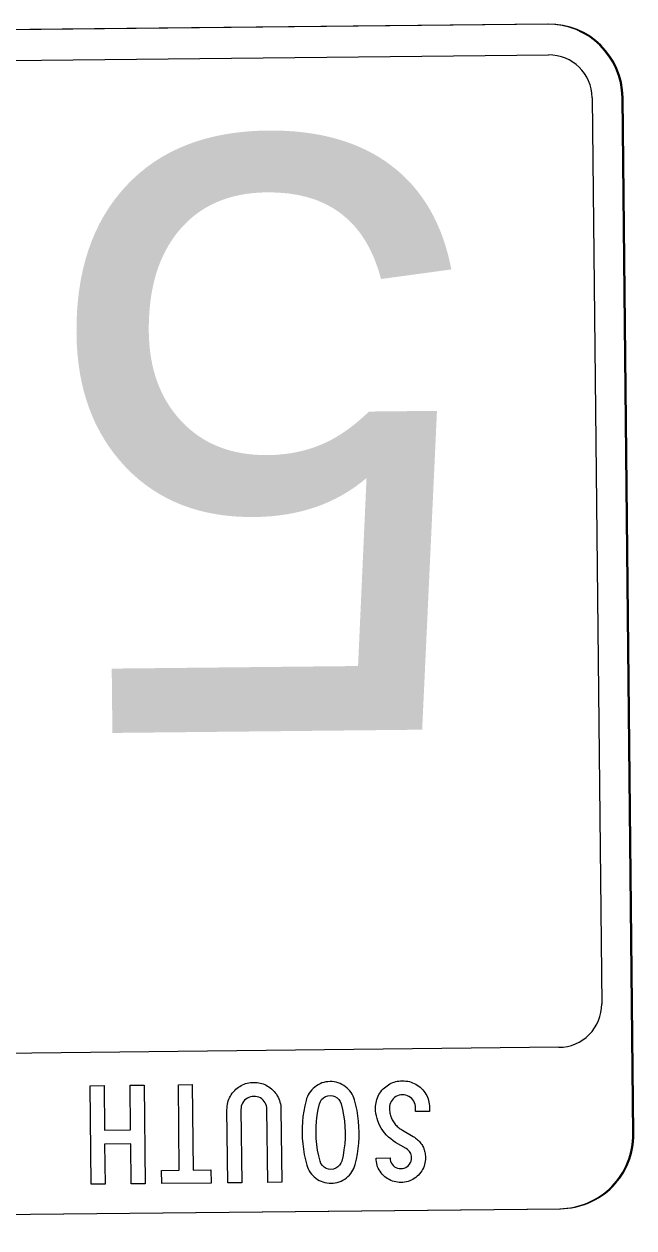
# Model space of a CAD drawing. Extents: x 2001876 to 2025694, y 804561 to 868938.
# Drawn here: x 2010768.37 to 2010791.85, y 830992.97 to 831039.31 of the extents above; entities that cross this region are included whole.
import ezdxf

# ---------------------------------------------------------------- set-up
doc = ezdxf.new("R2010")
doc.units = 0
doc.layers.add('TR SN EXTRUDED PANEL SIGNS- MOUNTED OVERHEAD', color=7, linetype='Continuous')

msp = doc.modelspace()

# ---------------------------------------------------------------- linework, layer by layer
at = {"layer": 'TR SN EXTRUDED PANEL SIGNS- MOUNTED OVERHEAD'}
for p, q in [((2010788.508, 831039.306), (2010718.251, 831038.566)), ((2010790.237, 831036.474), (2010790.238, 831036.474)), ((2010790.238, 831036.474), (2010790.605, 831001.588)), ((2010791.809, 830996.589), (2010791.389, 831036.486)), ((2010791.426, 831036.487), (2010791.426, 831036.487)), ((2010790.605, 831001.588), (2010790.605, 831001.588)), ((2010718.731, 830992.969), (2010788.988, 830993.709)), ((2010718.768, 830992.97), (2010789.025, 830993.709)), ((2010789.025, 830993.709), (2010789.025, 830993.709))]:
    msp.add_line(p, q, dxfattribs=at)
for points in [[(2010788.545, 831039.308), (2010788.545, 831039.307), (2010753.154, 831038.934)], [(2010718.301, 831037.38), (2010718.301, 831037.38), (2010753.166, 831037.747), (2010788.558, 831038.119), (2010788.558, 831038.119)], [(2010791.845, 830996.589), (2010791.846, 830996.589), (2010791.426, 831036.487)], [(2010788.959, 830999.921), (2010788.96, 830999.922), (2010763.02, 830999.635), (2010763.074, 830999.457), (2010763.956, 830999.263), (2010764.176, 830998.795), (2010764.558, 830998.647), (2010765.021, 830998.268), (2010765.27, 830997.233), (2010763.834, 830995.426), (2010761.301, 830994.488), (2010761.043, 830994.168), (2010754.722, 830994.333), (2010753.419, 830995.976), (2010749.574, 830996.004), (2010748.422, 830997.184), (2010746.134, 830999.458), (2010718.703, 830999.169)], [(2010779.08, 830996.419), (2010779.097, 830996.208), (2010779.122, 830995.999), (2010779.155, 830995.792), (2010779.199, 830995.588), (2010779.253, 830995.387), (2010779.277, 830995.311), (2010779.307, 830995.239), (2010779.343, 830995.17), (2010779.383, 830995.105), (2010779.429, 830995.044), (2010779.481, 830994.986), (2010779.538, 830994.932), (2010779.6, 830994.882), (2010779.666, 830994.836), (2010779.735, 830994.797), (2010779.805, 830994.764), (2010779.877, 830994.737), (2010779.952, 830994.716), (2010780.03, 830994.701), (2010780.11, 830994.693), (2010780.191, 830994.691), (2010780.272, 830994.695), (2010780.351, 830994.705), (2010780.427, 830994.721), (2010780.502, 830994.744), (2010780.575, 830994.773), (2010780.644, 830994.808), (2010780.712, 830994.849), (2010780.776, 830994.896), (2010780.838, 830994.948), (2010780.894, 830995.004), (2010780.944, 830995.063), (2010780.989, 830995.125), (2010781.029, 830995.191), (2010781.064, 830995.261), (2010781.093, 830995.334), (2010781.117, 830995.41), (2010781.164, 830995.614), (2010781.204, 830995.819), (2010781.233, 830996.026), (2010781.254, 830996.234), (2010781.264, 830996.444), (2010781.267, 830996.656), (2010781.26, 830996.865), (2010781.245, 830997.074), (2010781.22, 830997.281), (2010781.186, 830997.486), (2010781.142, 830997.691), (2010781.09, 830997.895), (2010781.066, 830997.971), (2010781.036, 830998.043), (2010781.001, 830998.112), (2010780.96, 830998.177), (2010780.913, 830998.24), (2010780.862, 830998.298), (2010780.804, 830998.353), (2010780.742, 830998.405), (2010780.675, 830998.452), (2010780.607, 830998.493), (2010780.535, 830998.527), (2010780.463, 830998.555), (2010780.388, 830998.576), (2010780.31, 830998.591), (2010780.231, 830998.6), (2010780.149, 830998.602), (2010780.067, 830998.598), (2010779.987, 830998.588), (2010779.91, 830998.571), (2010779.835, 830998.548), (2010779.763, 830998.519), (2010779.692, 830998.483), (2010779.624, 830998.441), (2010779.559, 830998.393), (2010779.499, 830998.34), (2010779.442, 830998.283), (2010779.392, 830998.223), (2010779.347, 830998.16), (2010779.309, 830998.093), (2010779.274, 830998.022), (2010779.246, 830997.949), (2010779.224, 830997.871), (2010779.175, 830997.667), (2010779.137, 830997.462), (2010779.107, 830997.256), (2010779.087, 830997.049), (2010779.075, 830996.841), (2010779.073, 830996.633), (2010779.08, 830996.419)], [(2010782.313, 830994.899), (2010782.259, 830994.942), (2010782.207, 830994.99), (2010782.158, 830995.041), (2010782.113, 830995.094), (2010782.074, 830995.148), (2010782.038, 830995.205), (2010782.007, 830995.264), (2010781.981, 830995.324), (2010781.961, 830995.387), (2010781.943, 830995.451), (2010781.931, 830995.518), (2010781.924, 830995.586), (2010781.921, 830995.656), (2010782.457, 830995.662), (2010782.461, 830995.596), (2010782.477, 830995.533), (2010782.502, 830995.474), (2010782.537, 830995.42), (2010782.58, 830995.37), (2010782.631, 830995.327), (2010782.686, 830995.293), (2010782.746, 830995.269), (2010782.808, 830995.255), (2010782.874, 830995.251), (2010782.941, 830995.257), (2010783.003, 830995.272), (2010783.061, 830995.297), (2010783.115, 830995.331), (2010783.165, 830995.375), (2010783.208, 830995.426), (2010783.241, 830995.481), (2010783.266, 830995.539), (2010783.279, 830995.602), (2010783.284, 830995.668), (2010783.279, 830995.725), (2010783.27, 830995.778), (2010783.254, 830995.828), (2010783.232, 830995.874), (2010783.204, 830995.916), (2010783.171, 830995.955), (2010783.13, 830995.99), (2010783.084, 830996.022), (2010782.671, 830996.263), (2010782.574, 830996.325), (2010782.483, 830996.392), (2010782.399, 830996.464), (2010782.319, 830996.543), (2010782.246, 830996.627), (2010782.18, 830996.717), (2010782.118, 830996.812), (2010782.067, 830996.901), (2010782.025, 830996.993), (2010781.987, 830997.086), (2010781.957, 830997.181), (2010781.933, 830997.278), (2010781.915, 830997.377), (2010781.904, 830997.478), (2010781.901, 830997.58), (2010781.902, 830997.651), (2010781.908, 830997.72), (2010781.918, 830997.787), (2010781.932, 830997.853), (2010781.95, 830997.917), (2010781.972, 830997.979), (2010781.998, 830998.04), (2010782.03, 830998.099), (2010782.066, 830998.156), (2010782.104, 830998.212), (2010782.148, 830998.266), (2010782.197, 830998.318), (2010782.243, 830998.364), (2010782.292, 830998.406), (2010782.343, 830998.444), (2010782.394, 830998.479), (2010782.447, 830998.51), (2010782.502, 830998.538), (2010782.559, 830998.562), (2010782.617, 830998.583), (2010782.677, 830998.6), (2010782.737, 830998.613), (2010782.8, 830998.623), (2010782.864, 830998.629), (2010782.93, 830998.631), (2010783.001, 830998.63), (2010783.07, 830998.624), (2010783.138, 830998.614), (2010783.202, 830998.6), (2010783.267, 830998.582), (2010783.328, 830998.559), (2010783.389, 830998.532), (2010783.448, 830998.501), (2010783.505, 830998.466), (2010783.56, 830998.426), (2010783.614, 830998.383), (2010783.666, 830998.335), (2010783.715, 830998.284), (2010783.76, 830998.231), (2010783.801, 830998.176), (2010783.837, 830998.12), (2010783.869, 830998.061)], [(2010779.613, 830996.862), (2010779.628, 830997.084), (2010779.655, 830997.305), (2010779.693, 830997.524), (2010779.742, 830997.742), (2010779.775, 830997.83), (2010779.825, 830997.907), (2010779.893, 830997.973), (2010779.973, 830998.023), (2010780.06, 830998.054), (2010780.155, 830998.065), (2010780.25, 830998.056), (2010780.338, 830998.026), (2010780.418, 830997.977), (2010780.487, 830997.911), (2010780.54, 830997.835), (2010780.574, 830997.747), (2010780.628, 830997.53), (2010780.671, 830997.312), (2010780.702, 830997.093), (2010780.721, 830996.872), (2010780.73, 830996.65), (2010780.726, 830996.425), (2010780.712, 830996.202), (2010780.685, 830995.981), (2010780.647, 830995.762), (2010780.597, 830995.545), (2010780.565, 830995.457), (2010780.514, 830995.38), (2010780.446, 830995.315), (2010780.367, 830995.264), (2010780.28, 830995.234), (2010780.185, 830995.223), (2010780.09, 830995.232), (2010780.002, 830995.26), (2010779.921, 830995.309), (2010779.852, 830995.373), (2010779.8, 830995.447), (2010779.765, 830995.533), (2010779.712, 830995.747), (2010779.669, 830995.965), (2010779.638, 830996.186), (2010779.618, 830996.411), (2010779.61, 830996.638), (2010779.613, 830996.862)], [(2010783.979, 830997.452), (2010783.442, 830997.446), (2010783.441, 830997.594), (2010783.436, 830997.662), (2010783.423, 830997.726), (2010783.402, 830997.788), (2010783.374, 830997.845), (2010783.336, 830997.899), (2010783.291, 830997.95), (2010783.24, 830997.994), (2010783.187, 830998.031), (2010783.128, 830998.059), (2010783.067, 830998.079), (2010783.004, 830998.091), (2010782.935, 830998.094), (2010782.868, 830998.089), (2010782.804, 830998.076), (2010782.743, 830998.055), (2010782.685, 830998.026), (2010782.632, 830997.989), (2010782.581, 830997.943), (2010782.537, 830997.892), (2010782.501, 830997.837), (2010782.472, 830997.779), (2010782.453, 830997.718), (2010782.441, 830997.654), (2010782.438, 830997.586), (2010782.44, 830997.535), (2010782.443, 830997.485), (2010782.448, 830997.437), (2010782.456, 830997.389), (2010782.466, 830997.343), (2010782.477, 830997.297), (2010782.491, 830997.253), (2010782.506, 830997.21), (2010782.524, 830997.168), (2010782.544, 830997.128), (2010782.566, 830997.088), (2010782.589, 830997.05), (2010782.615, 830997.013), (2010782.643, 830996.977), (2010782.673, 830996.942), (2010782.705, 830996.908), (2010782.738, 830996.875), (2010782.774, 830996.844), (2010782.812, 830996.814), (2010782.852, 830996.784), (2010782.894, 830996.756), (2010782.938, 830996.729), (2010783.352, 830996.485), (2010783.398, 830996.457), (2010783.441, 830996.428), (2010783.481, 830996.398), (2010783.52, 830996.366), (2010783.556, 830996.333), (2010783.589, 830996.298), (2010783.621, 830996.262), (2010783.649, 830996.225), (2010783.676, 830996.186), (2010783.701, 830996.146), (2010783.723, 830996.105), (2010783.743, 830996.063), (2010783.76, 830996.019), (2010783.776, 830995.973), (2010783.789, 830995.927), (2010783.8, 830995.879), (2010783.809, 830995.83), (2010783.815, 830995.779), (2010783.819, 830995.727), (2010783.821, 830995.674), (2010783.819, 830995.604), (2010783.813, 830995.536), (2010783.803, 830995.469), (2010783.787, 830995.404), (2010783.767, 830995.342), (2010783.743, 830995.281), (2010783.713, 830995.221), (2010783.679, 830995.164), (2010783.641, 830995.109), (2010783.598, 830995.055), (2010783.551, 830995.003), (2010783.499, 830994.955), (2010783.446, 830994.91), (2010783.392, 830994.871), (2010783.334, 830994.836), (2010783.276, 830994.806), (2010783.215, 830994.78), (2010783.152, 830994.759), (2010783.087, 830994.742), (2010783.02, 830994.73), (2010782.952, 830994.722), (2010782.881, 830994.719), (2010782.81, 830994.721), (2010782.741, 830994.727), (2010782.675, 830994.738), (2010782.611, 830994.753), (2010782.547, 830994.773), (2010782.486, 830994.798), (2010782.426, 830994.827), (2010782.369, 830994.861), (2010782.313, 830994.899)], [(2010783.869, 830998.061), (2010783.898, 830998.001), (2010783.921, 830997.94), (2010783.941, 830997.876), (2010783.957, 830997.811), (2010783.968, 830997.743), (2010783.975, 830997.674), (2010783.978, 830997.604), (2010783.979, 830997.452), (2010783.979, 830997.452)]]:
    msp.add_lwpolyline(points, dxfattribs=at)
for points in [[(2010770.912, 830998.444), (2010771.449, 830998.45), (2010771.467, 830996.732), (2010772.47, 830996.743), (2010772.452, 830998.46), (2010772.989, 830998.466), (2010773.029, 830994.671), (2010772.492, 830994.665), (2010772.475, 830996.206), (2010771.472, 830996.195), (2010771.489, 830994.655), (2010770.951, 830994.649), (2010770.912, 830998.444)], [(2010773.662, 830995.184), (2010774.346, 830995.192), (2010774.311, 830998.48), (2010774.843, 830998.485), (2010774.878, 830995.197), (2010775.562, 830995.204), (2010775.567, 830994.698), (2010773.667, 830994.678), (2010773.662, 830995.184)], [(2010776.21, 830994.705), (2010776.181, 830997.52), (2010776.183, 830997.591), (2010776.188, 830997.66), (2010776.198, 830997.727), (2010776.212, 830997.793), (2010776.23, 830997.857), (2010776.253, 830997.919), (2010776.279, 830997.98), (2010776.31, 830998.039), (2010776.346, 830998.096), (2010776.384, 830998.152), (2010776.428, 830998.205), (2010776.477, 830998.258), (2010776.523, 830998.304), (2010776.572, 830998.346), (2010776.623, 830998.384), (2010776.674, 830998.419), (2010776.727, 830998.45), (2010776.782, 830998.478), (2010776.839, 830998.502), (2010776.897, 830998.523), (2010776.957, 830998.539), (2010777.017, 830998.553), (2010777.081, 830998.562), (2010777.144, 830998.568), (2010777.21, 830998.571), (2010777.276, 830998.57), (2010777.339, 830998.565), (2010777.401, 830998.557), (2010777.463, 830998.545), (2010777.522, 830998.529), (2010777.58, 830998.51), (2010777.637, 830998.487), (2010777.692, 830998.46), (2010777.746, 830998.43), (2010777.798, 830998.396), (2010777.849, 830998.359), (2010777.899, 830998.318), (2010777.946, 830998.273), (2010777.995, 830998.222), (2010778.04, 830998.169), (2010778.081, 830998.114), (2010778.117, 830998.058), (2010778.149, 830997.999), (2010778.178, 830997.939), (2010778.201, 830997.878), (2010778.221, 830997.814), (2010778.237, 830997.749), (2010778.248, 830997.682), (2010778.255, 830997.613), (2010778.258, 830997.542), (2010778.288, 830994.726), (2010777.751, 830994.721), (2010777.721, 830997.535), (2010777.716, 830997.603), (2010777.703, 830997.667), (2010777.682, 830997.728), (2010777.654, 830997.785), (2010777.616, 830997.839), (2010777.572, 830997.89), (2010777.52, 830997.934), (2010777.467, 830997.971), (2010777.408, 830997.999), (2010777.347, 830998.019), (2010777.284, 830998.031), (2010777.215, 830998.034), (2010777.148, 830998.029), (2010777.084, 830998.016), (2010777.023, 830997.995), (2010776.965, 830997.966), (2010776.912, 830997.928), (2010776.861, 830997.882), (2010776.817, 830997.831), (2010776.781, 830997.776), (2010776.752, 830997.718), (2010776.733, 830997.657), (2010776.721, 830997.592), (2010776.718, 830997.524), (2010776.747, 830994.71), (2010776.21, 830994.705)]]:
    msp.add_lwpolyline(points, close=True, dxfattribs=at)
for centre, radius, start, end in [((2010788.538, 831036.456), 2.851, 0.6035, 90.6032), ((2010788.575, 831036.457), 2.851, 0.6035, 90.6032), ((2010788.575, 831036.457), 1.662, 0.6035, 90.6031), ((2010788.949, 831001.578), 1.657, 270.373, 0.3732), ((2010788.958, 830996.558), 2.85, 270.6033, 0.6035), ((2010788.995, 830996.559), 2.85, 270.6033, 0.6035)]:
    msp.add_arc(centre, radius, start, end, dxfattribs=at)

# ---------------------------------------------------------------- texts
msp.add_text('5', height=22.8, rotation=180.6031, dxfattribs=at).set_placement((2010785.985, 831034.973))

doc.saveas('drawing.dxf')
